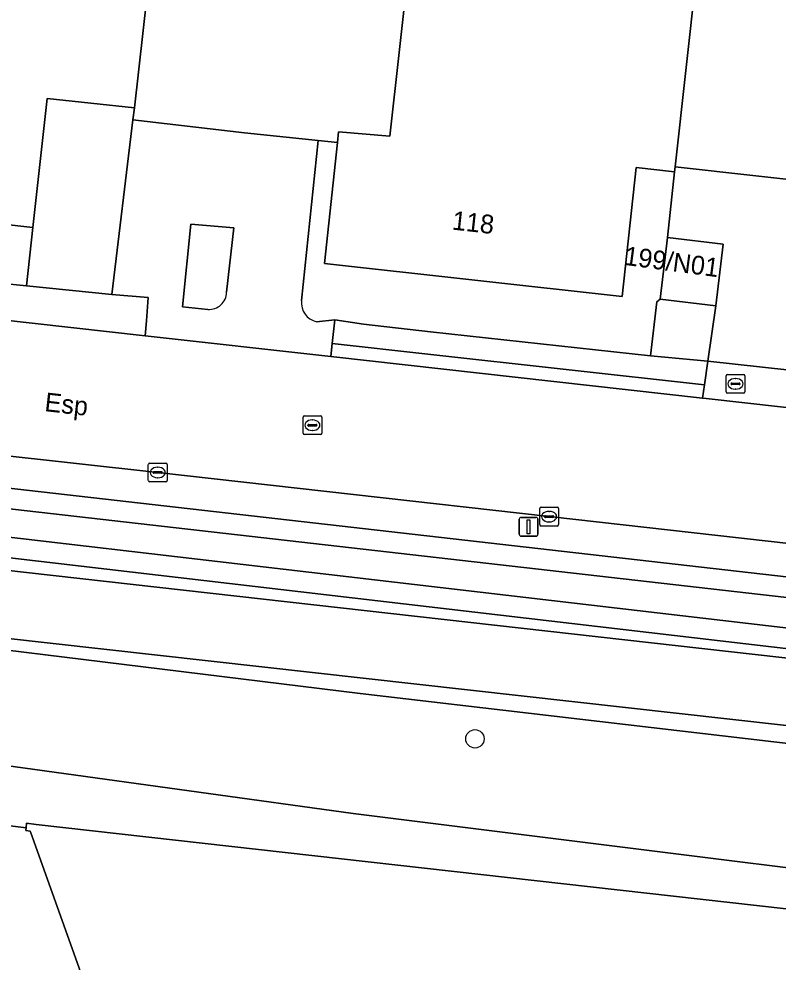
# Model space of a CAD drawing. Extents: x 161385 to 162589, y 388479 to 389756.
# Drawn here: x 162249.2 to 162289.6, y 388654.2 to 388704.4 of the extents above; entities that cross this region are included whole.
import ezdxf

# ---------------------------------------------------------------- set-up
doc = ezdxf.new("R2010")
doc.units = 0
for name, color, linetype in [('IMGEO_Berm_groen', 7, 'Continuous'), ('IMGEO_Boom', 7, 'Continuous'), ('IMGEO_Brandkraan', 7, 'Continuous'), ('IMGEO_Erf', 7, 'Continuous'), ('IMGEO_Fietspad_gesloten', 7, 'Continuous'), ('IMGEO_Groenvoorziening', 7, 'Continuous'), ('IMGEO_Hek', 7, 'Continuous'), ('IMGEO_Kolk', 7, 'Continuous'), ('IMGEO_Lichtmast', 7, 'Continuous'), ('IMGEO_Oever', 7, 'Continuous'), ('IMGEO_Openbare_ruimte_label', 7, 'Continuous'), ('IMGEO_Pand', 7, 'Continuous'), ('IMGEO_Pand_nummerreeks', 7, 'Continuous'), ('IMGEO_Rijbaan_lokaal_gesloten', 7, 'Continuous'), ('IMGEO_Rijbaan_lokaal_open', 7, 'Continuous'), ('IMGEO_Rioolput', 7, 'Continuous'), ('IMGEO_Voetpad_halfverhard', 7, 'Continuous'), ('IMGEO_Voetpad_open', 7, 'Continuous'), ('IMGEO_Waterloop', 7, 'Continuous')]:
    doc.layers.add(name, color=color, linetype=linetype)

msp = doc.modelspace()

# ---------------------------------------------------------------- linework, layer by layer
at = {"layer": 'IMGEO_Berm_groen'}
for points in [[(162270.971, 388686.569), (162265.86, 388687.132), (162265.796, 388686.429), (162285.607, 388684.214), (162285.711, 388684.934)], [(162212.05, 388675.493), (162211.982, 388674.58), (162227.587, 388673.375), (162244.211, 388671.327), (162267.366, 388668.474), (162328.021, 388661.404), (162328.163, 388662.672), (162327.44, 388662.75), (162327.383, 388662.532), (162314.863, 388664.007)]]:
    msp.add_lwpolyline(points, close=True, dxfattribs=at)
for points in [[(162195.511, 388685.399), (162199.258, 388685.044), (162309.372, 388672.493), (162313.677, 388672.019)], [(162314.929, 388670.455), (162314.838, 388669.228), (162314.739, 388669.003), (162314.316, 388668.451), (162313.561, 388668.026), (162313.044, 388667.945), (162308.893, 388668.677), (162198.797, 388681.534), (162194.824, 388681.685), (162194.516, 388681.817), (162194.124, 388682.146), (162193.837, 388682.714), (162193.797, 388682.968), (162193.974, 388684.393)], [(162297.925, 388675.602), (162277.429, 388677.907), (162256.569, 388680.26), (162234.573, 388682.697)], [(162190.209, 388681.612), (162327.081, 388666.21)]]:
    msp.add_lwpolyline(points, dxfattribs=at)
at = {"layer": 'IMGEO_Boom'}
msp.add_circle((162273.473, 388666.067), 0.489, dxfattribs=at)
at = {"layer": 'IMGEO_Brandkraan'}
for p, q in [((162286.859, 388684.555), (162286.859, 388685.407)), ((162286.934, 388685.481), (162287.786, 388685.481)), ((162287.86, 388685.407), (162287.86, 388684.555)), ((162287.118, 388684.975), (162287.118, 388684.987)), ((162287.556, 388684.938), (162287.158, 388684.938)), ((162287.161, 388685.024), (162287.559, 388685.024)), ((162287.347, 388685.261), (162287.372, 388685.261)), ((162287.602, 388684.987), (162287.602, 388684.975)), ((162287.786, 388684.481), (162286.934, 388684.481)), ((162287.37, 388684.701), (162287.345, 388684.701))]:
    msp.add_line(p, q, dxfattribs=at)
for points in [[(162286.859, 388684.555), (162286.859, 388685.407)], [(162286.934, 388685.481), (162287.786, 388685.481)], [(162287.86, 388685.407), (162287.86, 388684.555)], [(162287.786, 388684.481), (162286.934, 388684.481)]]:
    msp.add_lwpolyline(points, dxfattribs=at)
for centre, radius, start, end in [((162286.936, 388685.405), 0.0765, 91.552, 178.448), ((162286.936, 388685.405), 0.0765, 91.552, 178.448), ((162287.784, 388685.405), 0.0765, 1.552, 88.448), ((162287.784, 388685.405), 0.0765, 1.552, 88.448), ((162287.158, 388684.984), 0.0403, 85.8775, 175.7526), ((162287.155, 388684.974), 0.0366, 178.938, 274.7102), ((162287.559, 388684.981), 0.043, 264.8664, 352.4533), ((162287.563, 388684.986), 0.0386, 1.7309, 96.639), ((162286.936, 388684.557), 0.0765, 181.552, 268.448), ((162286.936, 388684.557), 0.0765, 181.552, 268.448), ((162287.784, 388684.557), 0.0765, 271.552, 358.448), ((162287.784, 388684.557), 0.0765, 271.552, 358.448)]:
    msp.add_arc(centre, radius, start, end, dxfattribs=at)
for centre, major_axis, ratio, start_param, end_param in [((162287.346, 388684.981), (-0.387, 0.002), 0.722429, 4.712389, 7.853982), ((162287.371, 388684.981), (-0.39, 0.002), 0.717154, 1.570796, 4.712389)]:
    msp.add_ellipse(centre, major_axis=major_axis, ratio=ratio, start_param=start_param, end_param=end_param, dxfattribs=at)
at = {"layer": 'IMGEO_Erf'}
for points in [[(162237.604, 388733.953), (162249.955, 388732.564), (162254.514, 388732.048), (162258.439, 388731.604), (162258.899, 388731.55), (162255.335, 388699.679), (162255.245, 388699.047), (162261.196, 388698.356), (162265.115, 388697.944), (162266.146, 388697.835), (162266.198, 388698.415), (162268.938, 388698.17), (162272.942, 388734.017), (162287.984, 388732.337), (162288.104, 388732.324), (162284.142, 388696.552), (162297.05, 388695.111), (162302.682, 388744.476), (162326.936, 388741.737), (162333.762, 388740.999)], [(162283.168, 388689.347), (162283.34, 388689.498), (162283.731, 388692.772), (162284.111, 388696.275), (162282.073, 388696.501), (162281.314, 388689.643), (162265.455, 388691.401), (162266.146, 388697.835), (162265.115, 388697.944), (162264.238, 388689.414)], [(162265.031, 388688.292), (162265.999, 388688.392), (162267.535, 388688.159), (162271.112, 388687.748), (162282.834, 388686.471), (162283.168, 388689.347)], [(162278.169, 388581.632), (162249.791, 388661.103), (162249.773, 388661.153), (162249.539, 388661.179), (162249.555, 388661.32), (162237.455, 388662.849), (162248.797, 388631.105)]]:
    msp.add_lwpolyline(points, dxfattribs=at)
msp.add_arc((162265.253, 388689.29), 1.023, 173.048, 257.4553, dxfattribs=at)
at = {"layer": 'IMGEO_Fietspad_gesloten'}
for points in [[(162328.189, 388668.111), (162327.6, 388669.141), (162327.347, 388668.988), (162327.396, 388668.929), (162327.498, 388668.789), (162327.587, 388668.641), (162327.662, 388668.485), (162327.723, 388668.324), (162327.769, 388668.157), (162327.791, 388668.048), (162327.812, 388667.877), (162327.818, 388667.705), (162327.808, 388667.533), (162327.783, 388667.362), (162327.743, 388667.195), (162327.689, 388667.031), (162327.619, 388666.874), (162327.536, 388666.723), (162327.44, 388666.58), (162327.332, 388666.446), (162327.212, 388666.322), (162327.081, 388666.21), (162190.209, 388681.612)], [(162188.441, 388678.131), (162212.05, 388675.493), (162314.863, 388664.007), (162327.383, 388662.532), (162327.44, 388662.75), (162328.163, 388662.672), (162328.425, 388662.644)]]:
    msp.add_lwpolyline(points, dxfattribs=at)
at = {"layer": 'IMGEO_Groenvoorziening'}
for points in [[(162249.57, 388690.204), (162249.919, 388693.319), (162223.633, 388696.259), (162223.374, 388693.364), (162223.587, 388693.331), (162223.557, 388693.066), (162248.149, 388690.348)], [(162266.988, 388662.085), (162242.291, 388665.501), (162242.681, 388666.67), (162227.085, 388668.43), (162227.587, 388673.375), (162211.982, 388674.58), (162211.331, 388665.832), (162237.455, 388662.849), (162249.555, 388661.32), (162249.582, 388661.569), (162250.099, 388661.511), (162324.031, 388653.194), (162323.903, 388652.051), (162326.935, 388651.71), (162327.291, 388654.887), (162309.928, 388656.723)], [(162266.988, 388662.085), (162309.928, 388656.723), (162327.291, 388654.887), (162328.021, 388661.404), (162267.366, 388668.474), (162244.211, 388671.327), (162242.681, 388666.67), (162242.291, 388665.501)]]:
    msp.add_lwpolyline(points, close=True, dxfattribs=at)
at = {"layer": 'IMGEO_Hek'}
for points in [[(162261.196, 388698.356), (162255.245, 388699.047)], [(162265.115, 388697.944), (162261.196, 388698.356)], [(162266.146, 388697.835), (162265.115, 388697.944)], [(162284.142, 388696.552), (162297.05, 388695.111)]]:
    msp.add_lwpolyline(points, dxfattribs=at)
at = {"layer": 'IMGEO_Kolk'}
for p, q in [((162256.068, 388679.833), (162256.068, 388680.685)), ((162256.143, 388680.759), (162256.995, 388680.759)), ((162256.556, 388680.539), (162256.581, 388680.539)), ((162257.069, 388680.685), (162257.069, 388679.833)), ((162256.327, 388680.253), (162256.327, 388680.265)), ((162256.765, 388680.216), (162256.367, 388680.216)), ((162256.37, 388680.302), (162256.768, 388680.302)), ((162256.579, 388679.979), (162256.554, 388679.979)), ((162256.811, 388680.265), (162256.811, 388680.253)), ((162256.995, 388679.759), (162256.143, 388679.759)), ((162277.002, 388678.406), (162277.854, 388678.406)), ((162276.927, 388677.48), (162276.927, 388678.332)), ((162277.186, 388677.9), (162277.186, 388677.912)), ((162277.624, 388677.863), (162277.226, 388677.863)), ((162277.229, 388677.949), (162277.627, 388677.949)), ((162277.415, 388678.186), (162277.44, 388678.186)), ((162277.67, 388677.912), (162277.67, 388677.9)), ((162277.928, 388678.332), (162277.928, 388677.48)), ((162277.854, 388677.406), (162277.002, 388677.406)), ((162277.438, 388677.626), (162277.413, 388677.626))]:
    msp.add_line(p, q, dxfattribs=at)
for points in [[(162256.068, 388679.833), (162256.068, 388680.685)], [(162256.143, 388680.759), (162256.995, 388680.759)], [(162257.069, 388680.685), (162257.069, 388679.833)], [(162256.995, 388679.759), (162256.143, 388679.759)], [(162277.002, 388678.406), (162277.854, 388678.406)], [(162276.927, 388677.48), (162276.927, 388678.332)], [(162277.928, 388678.332), (162277.928, 388677.48)], [(162277.854, 388677.406), (162277.002, 388677.406)]]:
    msp.add_lwpolyline(points, dxfattribs=at)
for centre, radius, start, end in [((162256.145, 388680.683), 0.0765, 91.552, 178.448), ((162256.145, 388680.683), 0.0765, 91.552, 178.448), ((162256.993, 388680.683), 0.0765, 1.552, 88.448), ((162256.993, 388680.683), 0.0765, 1.552, 88.448), ((162256.367, 388680.262), 0.0403, 85.8775, 175.7526), ((162256.364, 388680.252), 0.0366, 178.938, 274.7102), ((162256.768, 388680.259), 0.043, 264.8664, 352.4533), ((162256.772, 388680.264), 0.0386, 1.7309, 96.639), ((162256.145, 388679.835), 0.0765, 181.552, 268.448), ((162256.145, 388679.835), 0.0765, 181.552, 268.448), ((162256.993, 388679.835), 0.0765, 271.552, 358.448), ((162256.993, 388679.835), 0.0765, 271.552, 358.448), ((162277.004, 388678.33), 0.0765, 91.552, 178.448), ((162277.004, 388678.33), 0.0765, 91.552, 178.448), ((162277.852, 388678.33), 0.0765, 1.552, 88.448), ((162277.852, 388678.33), 0.0765, 1.552, 88.448), ((162277.226, 388677.909), 0.0403, 85.8775, 175.7526), ((162277.223, 388677.899), 0.0366, 178.938, 274.7102), ((162277.627, 388677.906), 0.043, 264.8664, 352.4533), ((162277.631, 388677.911), 0.0386, 1.7309, 96.639), ((162277.004, 388677.482), 0.0765, 181.552, 268.448), ((162277.004, 388677.482), 0.0765, 181.552, 268.448), ((162277.852, 388677.482), 0.0765, 271.552, 358.448), ((162277.852, 388677.482), 0.0765, 271.552, 358.448)]:
    msp.add_arc(centre, radius, start, end, dxfattribs=at)
for centre, major_axis, ratio, start_param, end_param in [((162256.555, 388680.259), (-0.387, 0.002), 0.722429, 4.712389, 7.853982), ((162256.58, 388680.259), (-0.39, 0.002), 0.717154, 1.570796, 4.712389), ((162277.414, 388677.906), (-0.387, 0.002), 0.722429, 4.712389, 7.853982), ((162277.439, 388677.906), (-0.39, 0.002), 0.717154, 1.570796, 4.712389)]:
    msp.add_ellipse(centre, major_axis=major_axis, ratio=ratio, start_param=start_param, end_param=end_param, dxfattribs=at)
at = {"layer": 'IMGEO_Lichtmast'}
for p, q in [((162275.936, 388677.865), (162276.726, 388677.865)), ((162276.726, 388677.865), (162275.936, 388677.865)), ((162275.836, 388676.965), (162275.836, 388677.765)), ((162275.836, 388677.765), (162275.836, 388676.965)), ((162276.826, 388677.765), (162276.826, 388676.965)), ((162276.826, 388676.965), (162276.826, 388677.765)), ((162276.726, 388676.865), (162275.936, 388676.865)), ((162275.936, 388676.865), (162276.726, 388676.865))]:
    msp.add_line(p, q, dxfattribs=at)
msp.add_lwpolyline([(162276.256, 388677.74), (162276.406, 388677.74), (162276.406, 388676.99), (162276.256, 388676.99), (162276.256, 388677.74)], dxfattribs=at)
for centre, start, end in [((162275.936, 388677.765), 90, 180), ((162275.936, 388677.765), 90, 180), ((162276.726, 388677.765), 0, 90), ((162276.726, 388677.765), 360, 90), ((162275.936, 388676.965), 180, 270), ((162275.936, 388676.965), 180, 270), ((162276.726, 388676.965), 270, 0), ((162276.726, 388676.965), 270, 0)]:
    msp.add_arc(centre, 0.1, start, end, dxfattribs=at)
at = {"layer": 'IMGEO_Oever'}
for points in [[(162313.677, 388672.019), (162309.372, 388672.493), (162199.258, 388685.044)], [(162193.974, 388684.393), (162193.797, 388682.968), (162193.837, 388682.714), (162194.124, 388682.146), (162194.516, 388681.817), (162194.824, 388681.685), (162198.797, 388681.534), (162308.893, 388668.677), (162313.044, 388667.945), (162313.561, 388668.026), (162314.316, 388668.451), (162314.739, 388669.003), (162314.838, 388669.228), (162314.929, 388670.455)], [(162195.481, 388683.991), (162195.754, 388684.173), (162195.97, 388684.262), (162199.145, 388683.962), (162309.251, 388671.412), (162312.727, 388671.029)], [(162312.207, 388669.198), (162309.051, 388669.754), (162198.881, 388682.62), (162195.82, 388682.736), (162195.633, 388682.868), (162195.481, 388683.01), (162195.347, 388683.225)]]:
    msp.add_lwpolyline(points, dxfattribs=at)
at = {"layer": 'IMGEO_Pand'}
for points in [[(162215.552, 388697.486), (162215.711, 388697.693), (162217.697, 388698.472), (162220.967, 388698.149), (162223.633, 388696.259), (162249.919, 388693.319), (162250.682, 388700.177), (162255.335, 388699.679), (162258.899, 388731.55), (162258.439, 388731.604), (162254.514, 388732.048), (162249.955, 388732.564), (162237.604, 388733.953), (162237.406, 388733.976), (162232.77, 388734.513), (162232.571, 388734.536), (162227.54, 388735.088), (162226.351, 388735.221), (162227.068, 388738.207), (162227.254, 388738.96), (162220.313, 388740.719), (162211.515, 388705.449)], [(162323.012, 388644.119), (162323.903, 388652.051), (162324.031, 388653.194), (162250.099, 388661.511), (162249.582, 388661.569), (162249.555, 388661.32), (162249.539, 388661.179), (162249.773, 388661.153), (162249.791, 388661.103), (162278.169, 388581.632), (162278.061, 388581.594), (162278.245, 388581.061), (162300.935, 388588.252), (162300.406, 388589.921), (162304.816, 388591.324), (162306.532, 388591.87), (162307.058, 388590.201), (162313.946, 388592.376)]]:
    msp.add_lwpolyline(points, dxfattribs=at)
for points in [[(162288.104, 388732.324), (162287.984, 388732.337), (162272.942, 388734.017), (162268.938, 388698.17), (162266.198, 388698.415), (162266.146, 388697.835), (162265.455, 388691.401), (162281.314, 388689.643), (162282.073, 388696.501), (162284.111, 388696.275), (162284.142, 388696.552)], [(162286.316, 388689.142), (162286.707, 388692.416), (162283.731, 388692.772), (162283.34, 388689.498)]]:
    msp.add_lwpolyline(points, close=True, dxfattribs=at)
at = {"layer": 'IMGEO_Rijbaan_lokaal_gesloten'}
for points in [[(162353.423, 388676.578), (162317.536, 388680.643), (162316.844, 388680.72), (162297.525, 388682.881), (162285.793, 388684.193), (162285.607, 388684.214), (162265.796, 388686.429), (162255.908, 388687.535), (162247.951, 388688.424), (162223.34, 388691.176), (162216.117, 388691.984), (162185.651, 388695.455), (162184.144, 388695.622), (162173.399, 388696.814)], [(162162.995, 388690.57), (162164.811, 388690.455), (162165.201, 388690.414), (162174.63, 388689.431), (162183.657, 388688.405), (162190.731, 388687.591), (162191.691, 388687.487), (162192.948, 388687.248), (162200.409, 388686.41), (162212.852, 388685.186), (162234.573, 388682.697), (162256.569, 388680.26), (162277.429, 388677.907), (162297.925, 388675.602), (162319.739, 388673.126), (162319.871, 388673.113), (162320.835, 388672.971), (162352.961, 388669.418)]]:
    msp.add_lwpolyline(points, dxfattribs=at)
at = {"layer": 'IMGEO_Rijbaan_lokaal_open'}
for points in [[(162255.335, 388699.679), (162250.682, 388700.177), (162249.919, 388693.319), (162249.57, 388690.204), (162254.13, 388689.743), (162255.245, 388699.047)], [(162284.111, 388696.275), (162283.731, 388692.772), (162286.707, 388692.416), (162286.316, 388689.142), (162285.892, 388686.196), (162297.703, 388684.885), (162298.032, 388687.897), (162302.151, 388687.471), (162302.955, 388694.443), (162297.05, 388695.111), (162284.142, 388696.552)]]:
    msp.add_lwpolyline(points, close=True, dxfattribs=at)
for points in [[(162264.238, 388689.414), (162265.115, 388697.944), (162261.196, 388698.356), (162255.245, 388699.047), (162254.13, 388689.743), (162256.055, 388689.574), (162255.966, 388688.342), (162255.908, 388687.535), (162265.796, 388686.429), (162265.86, 388687.132), (162265.999, 388688.392), (162265.031, 388688.292)], [(162259.237, 388688.948), (162257.881, 388689.092), (162258.332, 388693.496), (162260.627, 388693.292), (162260.241, 388689.861)]]:
    msp.add_lwpolyline(points, dxfattribs=at)
for centre, radius, start, end in [((162259.305, 388689.881), 0.936, 265.8131, 358.7514), ((162265.253, 388689.29), 1.023, 173.048, 257.4553)]:
    msp.add_arc(centre, radius, start, end, dxfattribs=at)
at = {"layer": 'IMGEO_Rioolput'}
for p, q in [((162264.311, 388682.35), (162264.311, 388683.202)), ((162264.386, 388683.276), (162265.238, 388683.276)), ((162264.799, 388683.056), (162264.824, 388683.056)), ((162265.312, 388683.202), (162265.312, 388682.35)), ((162264.57, 388682.77), (162264.57, 388682.782)), ((162265.008, 388682.733), (162264.61, 388682.733)), ((162264.613, 388682.819), (162265.011, 388682.819)), ((162264.822, 388682.496), (162264.797, 388682.496)), ((162265.054, 388682.782), (162265.054, 388682.77)), ((162265.238, 388682.276), (162264.386, 388682.276))]:
    msp.add_line(p, q, dxfattribs=at)
for points in [[(162264.311, 388682.35), (162264.311, 388683.202)], [(162264.386, 388683.276), (162265.238, 388683.276)], [(162265.312, 388683.202), (162265.312, 388682.35)], [(162265.238, 388682.276), (162264.386, 388682.276)]]:
    msp.add_lwpolyline(points, dxfattribs=at)
for centre, radius, start, end in [((162264.388, 388683.2), 0.0765, 91.552, 178.448), ((162264.388, 388683.2), 0.0765, 91.552, 178.448), ((162265.236, 388683.2), 0.0765, 1.552, 88.448), ((162265.236, 388683.2), 0.0765, 1.552, 88.448), ((162264.61, 388682.779), 0.0403, 85.8775, 175.7526), ((162264.607, 388682.769), 0.0366, 178.938, 274.7102), ((162265.011, 388682.776), 0.043, 264.8664, 352.4533), ((162265.015, 388682.781), 0.0386, 1.7309, 96.639), ((162264.388, 388682.352), 0.0765, 181.552, 268.448), ((162264.388, 388682.352), 0.0765, 181.552, 268.448), ((162265.236, 388682.352), 0.0765, 271.552, 358.448), ((162265.236, 388682.352), 0.0765, 271.552, 358.448)]:
    msp.add_arc(centre, radius, start, end, dxfattribs=at)
for centre, major_axis, ratio, start_param, end_param in [((162264.798, 388682.776), (-0.387, 0.002), 0.722429, 4.712389, 7.853982), ((162264.823, 388682.776), (-0.39, 0.002), 0.717154, 1.570796, 4.712389)]:
    msp.add_ellipse(centre, major_axis=major_axis, ratio=ratio, start_param=start_param, end_param=end_param, dxfattribs=at)
at = {"layer": 'IMGEO_Voetpad_halfverhard'}
for points in [[(162260.627, 388693.292), (162258.332, 388693.496), (162257.881, 388689.092), (162259.237, 388688.948)], [(162260.241, 388689.861), (162260.627, 388693.292)]]:
    msp.add_lwpolyline(points, dxfattribs=at)
msp.add_arc((162259.305, 388689.881), 0.936, 265.8131, 358.7514, dxfattribs=at)
at = {"layer": 'IMGEO_Voetpad_open'}
for points in [[(162248.149, 388690.348), (162248.034, 388689.229), (162248.018, 388689.075), (162247.951, 388688.424), (162255.908, 388687.535), (162255.966, 388688.342), (162256.055, 388689.574), (162254.13, 388689.743), (162249.57, 388690.204)], [(162285.892, 388686.196), (162286.316, 388689.142), (162283.34, 388689.498), (162283.168, 388689.347), (162282.834, 388686.471)], [(162285.711, 388684.934), (162285.892, 388686.196), (162282.834, 388686.471), (162271.112, 388687.748), (162267.535, 388688.159), (162265.999, 388688.392), (162265.86, 388687.132), (162270.971, 388686.569)], [(162285.892, 388686.196), (162285.711, 388684.934), (162285.607, 388684.214), (162285.793, 388684.193), (162297.525, 388682.881), (162297.614, 388683.685), (162297.703, 388684.885)]]:
    msp.add_lwpolyline(points, close=True, dxfattribs=at)
at = {"layer": 'IMGEO_Waterloop'}
for points in [[(162312.727, 388671.029), (162309.251, 388671.412), (162199.145, 388683.962), (162195.97, 388684.262)], [(162195.347, 388683.225), (162195.481, 388683.01), (162195.633, 388682.868), (162195.82, 388682.736), (162198.881, 388682.62), (162309.051, 388669.754), (162312.207, 388669.198)]]:
    msp.add_lwpolyline(points, dxfattribs=at)

# ---------------------------------------------------------------- texts
at = {"layer": 'IMGEO_Openbare_ruimte_label'}
msp.add_text('Esp', height=1, rotation=353.6282, dxfattribs=at).set_placement((162250.507, 388683.53))
at = {"layer": 'IMGEO_Pand_nummerreeks'}
for s, rotation, p in [('118', 353.7247, (162272.222, 388693.204)), ('199/N01', 352.4468, (162281.391, 388691.326))]:
    msp.add_text(s, height=1, rotation=rotation, dxfattribs=at).set_placement(p)

doc.saveas('drawing.dxf')
